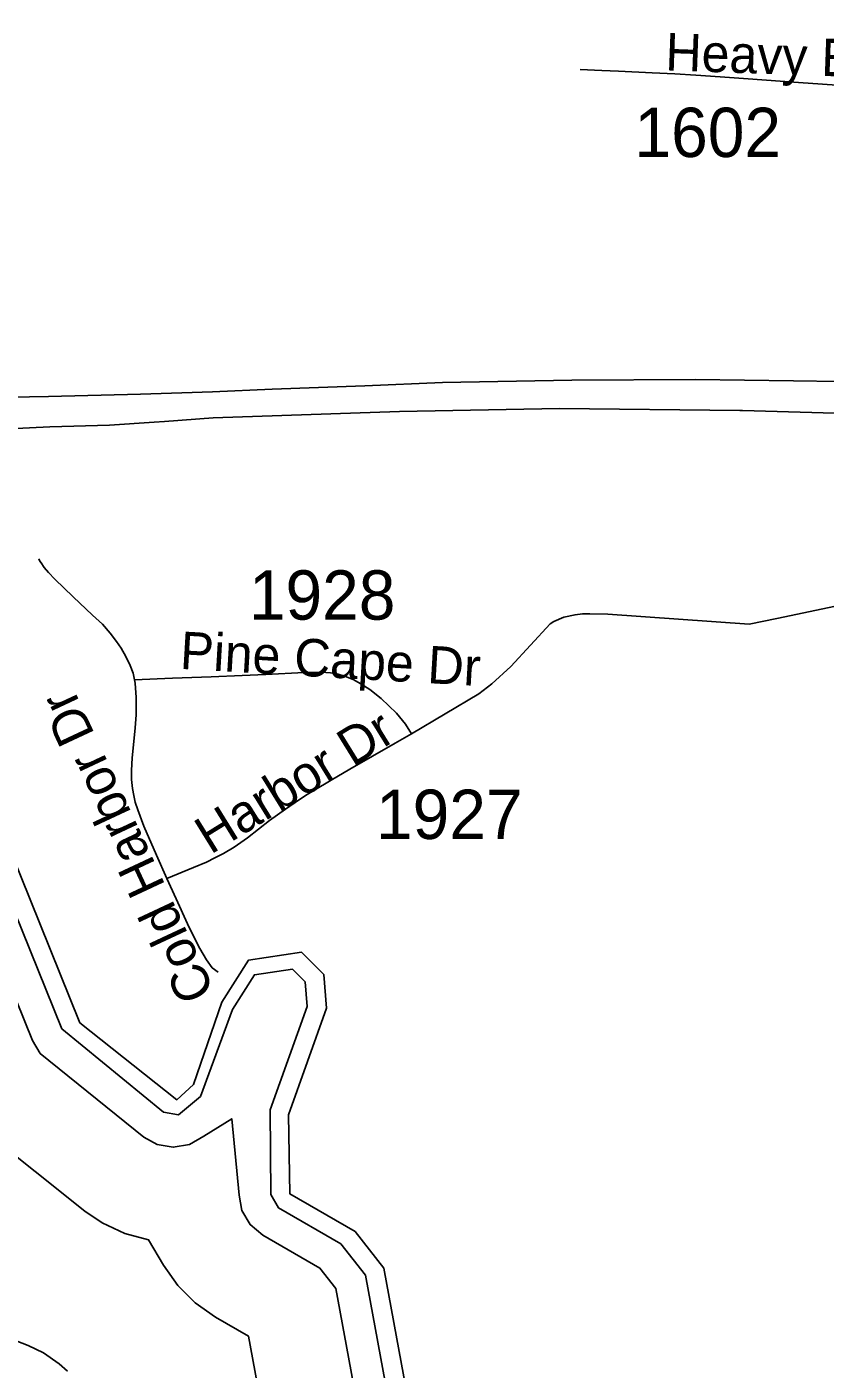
# Model space of a CAD drawing. Extents: x 1364363 to 1407445, y 538563 to 573342.
# Drawn here: x 1399758 to 1401783, y 552455 to 555859 of the extents above; entities that cross this region are included whole.
import ezdxf

# ---------------------------------------------------------------- set-up
doc = ezdxf.new("R2010")
doc.units = 0
for name, color, linetype in [('Exist Hydrographic Bay Label', 7, 'Continuous'), ('Exist Hydrographic Buffer Line', 7, 'Continuous'), ('Exist Hydrographic Lake Shore', 7, 'Continuous'), ('Exist Road Primary Interstate Divided Center Attributed', 7, 'Continuous'), ('Exist Road Secondary Type 51 Attributed', 7, 'Continuous'), ('Exist Road Secondary Type 51 Label', 7, 'Continuous'), ('Exist Road Secondary Type 51 Number Label', 7, 'Continuous')]:
    doc.layers.add(name, color=color, linetype=linetype)

msp = doc.modelspace()

# ---------------------------------------------------------------- linework, layer by layer
at = {"layer": 'Exist Hydrographic Bay Label'}
msp.add_lwpolyline([(1399892.8, 553333.8), (1399464.7, 554392.8), (1399381.8, 554437.1), (1399260.7, 554613.5), (1399173.7, 554831.9), (1399129.7, 555141.3), (1399141.7, 555702.4), (1399237.7, 555949.9)], dxfattribs=at)
at = {"layer": 'Exist Hydrographic Buffer Line'}
for points in [[(1399196.6, 555973.1), (1399095.5, 555716.3), (1399080.8, 555141.7), (1399097.5, 555020), (1399125.2, 554825.7), (1399214.6, 554598.2), (1399339.8, 554413.9), (1399424.1, 554363.8), (1399846.7, 553318.3), (1400104.9, 553106.6), (1400143.4, 553100.4), (1400198.9, 553147), (1400280.1, 553367.5), (1400335.7, 553455.2), (1400431.8, 553469.7), (1400464.1, 553437.4), (1400469.2, 553375.2), (1400375.1, 553112.9), (1400376.8, 552898.2), (1400396.7, 552864.4), (1400555, 552773.1), (1400617.3, 552693.6), (1400742.5, 552014.6)], [(1399360.8, 554306.9), (1399772.6, 553288.3), (1399791.8, 553256.1), (1400055.1, 553044), (1400088.8, 553025.2), (1400129.8, 553017.9), (1400170.8, 553025.2), (1400206.9, 553046), (1400278.2, 553090.4), (1400296.8, 552896.6), (1400304, 552858), (1400324.8, 552821.9), (1400356.8, 552795.1), (1400501.6, 552711.6), (1400542.1, 552659.8), (1400663.8, 552000.1)], [(1399069.1, 554217.8), (1399141.4, 554160.7), (1399168.8, 554141.6), (1399550.1, 553198.3), (1399572, 553153.3), (1399608, 553101.9), (1399652.4, 553057.5), (1399905.8, 552856), (1399949.7, 552826.2), (1400006.6, 552799.7), (1400067.2, 552783.4), (1400105, 552719.1), (1400140.9, 552667.7), (1400185.3, 552623.3), (1400236.7, 552587.3), (1400320.4, 552539.1), (1400427.8, 551956.5)], [(1399861.1, 552450.1), (1399840.7, 552469.1), (1399800.8, 552497), (1399761.9, 552515.7), (1399439.9, 552640.3), (1399393.6, 552653.7), (1399272.6, 552664.8), (1399242.4, 552702.2), (1399205.9, 552791.5), (1399160.3, 552864.3), (1399208.8, 552896.3), (1399243.3, 552930.8), (1399271.3, 552970.8), (1399291.9, 553015.1), (1399304.5, 553062.2), (1399308.7, 553110.8), (1399304.5, 553159.5), (1399291.9, 553206.6), (1399271.3, 553250.8), (1399254, 553277.2), (1399047.1, 553569.4)]]:
    msp.add_lwpolyline(points, dxfattribs=at)
at = {"layer": 'Exist Hydrographic Lake Shore'}
msp.add_lwpolyline([(1400790.8, 552022.4), (1400663.8, 552711.1), (1400590.8, 552804.4), (1400425.7, 552899.6), (1400421.7, 553099.9), (1400518.8, 553370.4), (1400511.7, 553455.9), (1400454.7, 553512.9), (1400320.7, 553492.6), (1400252.7, 553385.6), (1400180.8, 553177), (1400138.7, 553138.5), (1399892.8, 553333.8)], dxfattribs=at)
at = {"layer": 'Exist Road Primary Interstate Divided Center Attributed'}
for points in [[(1402889.9, 554881.6), (1402809.6, 554889.8), (1402781.4, 554892.7), (1402628.7, 554906.1), (1402436.1, 554924.4), (1402264.4, 554938.2), (1402075, 554951.4), (1402066.2, 554951.9), (1401820.9, 554959.8), (1401703.2, 554961.2), (1401454.2, 554964.3), (1401140.9, 554963), (1400812.9, 554956.8), (1400615.7, 554948.8), (1400380.2, 554939.8), (1400229.5, 554933.3), (1400151.5, 554930.7), (1400046.8, 554927.3), (1399813.2, 554921.2), (1399668.9, 554919.2), (1399415.1, 554904.8), (1399267.1, 554899.4), (1398949.5, 554886), (1398849.6, 554881.8)], [(1398871.8, 554808), (1399139.7, 554819.3), (1399383.9, 554824.3), (1399558.4, 554831.4), (1399816.6, 554844.8), (1399967.8, 554848.3), (1400081.5, 554856), (1400107.8, 554857.8), (1400231.2, 554866.9), (1400703.7, 554883.3), (1401109.6, 554891.3), (1401566.5, 554885.6), (1401573.3, 554885.6), (1401953.8, 554874.5), (1402075, 554867.8), (1402227.7, 554859.3), (1402444.7, 554849.5), (1402685, 554837.7), (1402785.5, 554830.5), (1402799.6, 554829.3), (1402883.2, 554821.9)]]:
    msp.add_lwpolyline(points, dxfattribs=at)
at = {"layer": 'Exist Road Secondary Type 51 Attributed'}
for points in [[(1401837.7, 555708.6), (1401715.5, 555717.5), (1401587.7, 555727.1), (1401516.8, 555731.5), (1401455, 555736), (1401402.1, 555739.5), (1401344.3, 555742), (1401259.1, 555745.9), (1401216.5, 555748), (1401161.8, 555750.7)], [(1400031.7, 554203.4), (1400028.3, 554219.8), (1400020.4, 554239.7), (1400009.8, 554262.5), (1399997.9, 554283.5), (1399985.9, 554300.3), (1399969.9, 554321.4), (1399950.2, 554343.8), (1399924.8, 554367.4), (1399876.1, 554413.2), (1399829.4, 554458), (1399813.5, 554475.3), (1399802.4, 554488.1), (1399794.3, 554499.7), (1399791.4, 554504.2), (1399788.5, 554509.5)], [(1401857.3, 554400.1), (1401660.3, 554358.8), (1401590.1, 554344.1), (1401231.9, 554369.1), (1401186, 554370.1), (1401168, 554370.3), (1401149, 554368.2), (1401120, 554362.3), (1401094.7, 554351.1), (1401085.7, 554345.1), (1400986, 554236.6), (1400937.4, 554192.7), (1400904.5, 554167.7), (1400734.3, 554065.8)], [(1400113.8, 553699.6), (1400087.1, 553758.8), (1400055, 553831.7), (1400039.7, 553873.4), (1400032.7, 553892.7), (1400029.3, 553909.6), (1400025.9, 553927.8), (1400024, 553950.4), (1400024, 553973.3), (1400025.4, 554005.7), (1400029.3, 554046.9), (1400033.4, 554081.4), (1400035.4, 554114.7), (1400035.5, 554157.9), (1400033.4, 554195), (1400031.7, 554203.4)], [(1400734.3, 554065.8), (1400718.5, 554090.6), (1400695.7, 554118.2), (1400656.7, 554156.1), (1400628.4, 554178.8), (1400605.9, 554192.7), (1400586.1, 554203.6), (1400566.3, 554211.6), (1400548.3, 554217.2), (1400528.2, 554220.7), (1400504.8, 554222.8), (1400461.5, 554221.5), (1400364.7, 554216.3), (1400304.9, 554213.7), (1400226.2, 554210.4), (1400127.6, 554207.3), (1400031.7, 554203.4)], [(1400734.3, 554065.8), (1400692.5, 554042.4), (1400577.9, 553976.7), (1400530.1, 553948.3), (1400486.2, 553922.4), (1400465.2, 553909.4), (1400438.8, 553892.4), (1400414.3, 553875), (1400373.9, 553846.1), (1400317.6, 553802.2), (1400284.1, 553778.8), (1400257.5, 553762.9), (1400235.3, 553751.6), (1400213.6, 553740.8), (1400181.4, 553727), (1400113.8, 553699.6)], [(1400244, 553461.5), (1400228.6, 553472.7), (1400214, 553493.2), (1400196.8, 553522), (1400187, 553541.3), (1400166.2, 553584.2), (1400137.1, 553647.6), (1400113.8, 553699.6)]]:
    msp.add_lwpolyline(points, dxfattribs=at)

# ---------------------------------------------------------------- texts
at = {"layer": 'Exist Road Secondary Type 51 Label'}
for s, rotation, p in [('Heavy Equipment School Rd', 357.9817, (1401376.9, 555748.3)), ('Pine Cape Dr', 356.7015, (1400145.2, 554231)), ('Cold Harbor Dr', 115.0536, (1400236.5, 553412)), ('Harbor Dr', 31.6991, (1400224.1, 553758.8))]:
    msp.add_text(s, height=95, rotation=rotation, dxfattribs=at).set_placement(p)
at = {"layer": 'Exist Road Secondary Type 51 Number Label'}
for s, p in [('1602', (1401299.6, 555528.5)), ('1928', (1400321.4, 554355.6)), ('1927', (1400643.9, 553799.6))]:
    msp.add_text(s, height=125, dxfattribs=at).set_placement(p)

doc.saveas('drawing.dxf')
